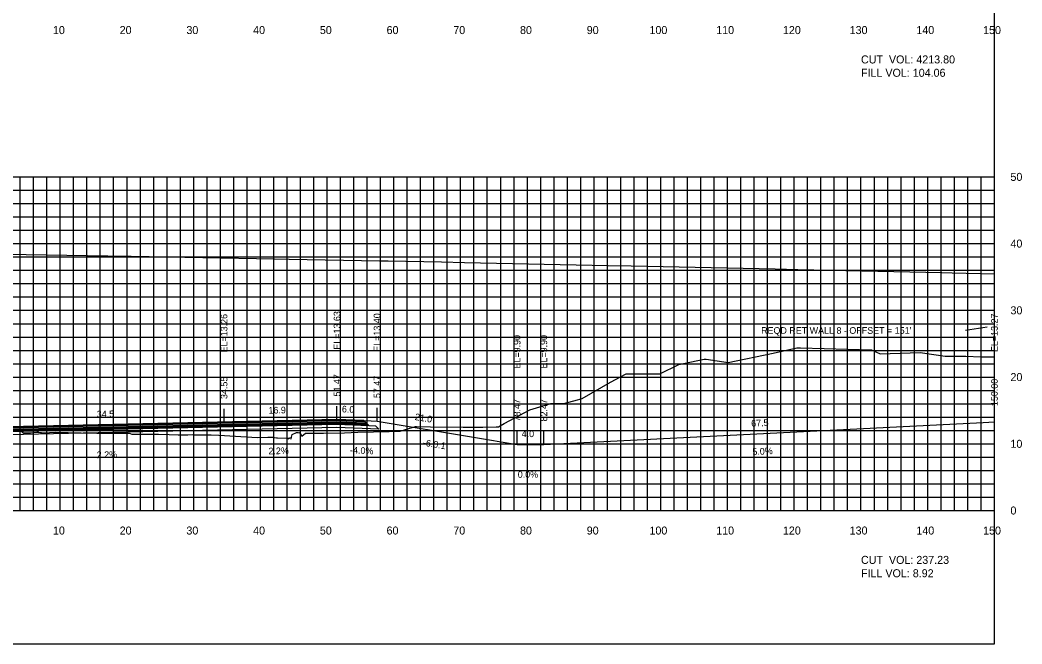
# Model space of a CAD drawing. Extents: x 1797419 to 1809236, y 248759 to 251512.
# Drawn here: x 1803315 to 1803465.1, y 250079.4 to 250172.9 of the extents above; entities that cross this region are included whole.
import ezdxf

# ---------------------------------------------------------------- set-up
doc = ezdxf.new("R2010")
doc.units = 0
for name, color, linetype in [('10', 7, 'Continuous'), ('3', 7, 'Continuous'), ('31', 7, 'Continuous'), ('4', 7, 'Continuous'), ('60', 7, 'Continuous'), ('ANNO-TXT', 7, 'Continuous'), ('BASE', 7, 'Continuous'), ('CL-CNST', 7, 'Continuous'), ('Level 62', 7, 'Continuous'), ('LOWER BINDER', 7, 'Continuous'), ('M-ROADS', 7, 'Continuous'), ('UPPER BINDER', 7, 'Continuous'), ('WEARING', 7, 'Continuous')]:
    doc.layers.add(name, color=color, linetype=linetype)

msp = doc.modelspace()

# ---------------------------------------------------------------- linework, layer by layer
for p, q in [((1803362.47, 250113.07), (1803362.47, 250115.07)), ((1803362.47, 250113.07), (1803362.47, 250115.07)), ((1803368.48, 250112.83), (1803368.48, 250114.83)), ((1803345.55, 250112.69), (1803345.55, 250114.69)), ((1803389.47, 250109.33), (1803389.47, 250111.33)), ((1803393.47, 250109.33), (1803393.47, 250111.33))]:
    msp.add_line(p, q)
msp.add_lwpolyline([(1803161, 250079.43), (1803461, 250079.43), (1803461, 250269.43), (1803161, 250269.43)], close=True)
at = {"layer": '3'}
msp.add_line((1803456.65, 250126.46), (1803459.9, 250126.96), dxfattribs=at)
at = {"layer": '60'}
for p, q in [((1803461, 250099.43), (1803461, 250149.43)), ((1803461.06, 250149.43), (1803461, 250149.43)), ((1803461.06, 250139.43), (1803461, 250139.43)), ((1803461.06, 250129.43), (1803461, 250129.43)), ((1803461.06, 250119.43), (1803461, 250119.43)), ((1803461.06, 250109.43), (1803461, 250109.43)), ((1803161, 250099.43), (1803461, 250099.43)), ((1803321, 250099.37), (1803321, 250099.43)), ((1803331, 250099.37), (1803331, 250099.43)), ((1803341, 250099.37), (1803341, 250099.43)), ((1803351, 250099.37), (1803351, 250099.43)), ((1803361, 250099.37), (1803361, 250099.43)), ((1803371, 250099.37), (1803371, 250099.43)), ((1803381, 250099.37), (1803381, 250099.43)), ((1803391, 250099.37), (1803391, 250099.43)), ((1803401, 250099.37), (1803401, 250099.43)), ((1803411, 250099.37), (1803411, 250099.43)), ((1803421, 250099.37), (1803421, 250099.43)), ((1803431, 250099.37), (1803431, 250099.43)), ((1803441, 250099.37), (1803441, 250099.43)), ((1803451, 250099.37), (1803451, 250099.43)), ((1803461, 250099.37), (1803461, 250099.43)), ((1803461.06, 250099.43), (1803461, 250099.43))]:
    msp.add_line(p, q, dxfattribs=at)
at = {"layer": 'BASE'}
msp.add_lwpolyline([(1803244.25, 250109.64), (1803245.25, 250109.68), (1803250, 250109.87), (1803311, 250111.21), (1803362.47, 250112.35), (1803367.22, 250112.16), (1803368.22, 250112.12), (1803368.74, 250111.6), (1803362.47, 250111.85), (1803311, 250110.71), (1803250, 250109.37), (1803243.73, 250109.12)], close=True, dxfattribs=at)
at = {"layer": 'CL-CNST'}
for points in [[(1803306.67, 250137.97), (1803328.12, 250137.6), (1803331.64, 250137.54), (1803353.12, 250137.15), (1803355.32, 250137.11), (1803368.86, 250136.86), (1803370.14, 250136.83), (1803378.12, 250136.68), (1803381.57, 250136.61), (1803403.12, 250136.17), (1803406.54, 250136.1), (1803428.12, 250135.64), (1803431.51, 250135.56), (1803453.12, 250135.08), (1803454.64, 250135.04), (1803461, 250134.89)], [(1803311, 250111.93), (1803345.55, 250112.69), (1803362.47, 250113.07), (1803362.47, 250113.07), (1803366.47, 250112.91), (1803367.57, 250112.86), (1803368.47, 250112.83), (1803382.92, 250110.42), (1803389.47, 250109.33), (1803393.47, 250109.33), (1803459.33, 250112.62), (1803461, 250112.7)]]:
    msp.add_lwpolyline(points, dxfattribs=at)
at = {"layer": 'Level 62'}
for p, q in [((1803161, 250149.43), (1803461, 250149.43)), ((1803315, 250099.43), (1803315, 250149.43)), ((1803317, 250099.43), (1803317, 250149.43)), ((1803319, 250099.43), (1803319, 250149.43)), ((1803321, 250099.43), (1803321, 250149.43)), ((1803323, 250099.43), (1803323, 250149.43)), ((1803325, 250099.43), (1803325, 250149.43)), ((1803327, 250099.43), (1803327, 250149.43)), ((1803329, 250099.43), (1803329, 250149.43)), ((1803331, 250099.43), (1803331, 250149.43)), ((1803333, 250099.43), (1803333, 250149.43)), ((1803335, 250099.43), (1803335, 250149.43)), ((1803337, 250099.43), (1803337, 250149.43)), ((1803339, 250099.43), (1803339, 250149.43)), ((1803341, 250099.43), (1803341, 250149.43)), ((1803343, 250099.43), (1803343, 250149.43)), ((1803345, 250099.43), (1803345, 250149.43)), ((1803347, 250099.43), (1803347, 250149.43)), ((1803349, 250099.43), (1803349, 250149.43)), ((1803351, 250099.43), (1803351, 250149.43)), ((1803353, 250099.43), (1803353, 250149.43)), ((1803355, 250099.43), (1803355, 250149.43)), ((1803357, 250099.43), (1803357, 250149.43)), ((1803359, 250099.43), (1803359, 250149.43)), ((1803361, 250099.43), (1803361, 250149.43)), ((1803363, 250099.43), (1803363, 250149.43)), ((1803365, 250099.43), (1803365, 250149.43)), ((1803367, 250099.43), (1803367, 250149.43)), ((1803369, 250099.43), (1803369, 250149.43)), ((1803371, 250099.43), (1803371, 250149.43)), ((1803373, 250099.43), (1803373, 250149.43)), ((1803375, 250099.43), (1803375, 250149.43)), ((1803377, 250099.43), (1803377, 250149.43)), ((1803379, 250099.43), (1803379, 250149.43)), ((1803381, 250099.43), (1803381, 250149.43)), ((1803383, 250099.43), (1803383, 250149.43)), ((1803385, 250099.43), (1803385, 250149.43)), ((1803387, 250099.43), (1803387, 250149.43)), ((1803389, 250099.43), (1803389, 250149.43)), ((1803391, 250099.43), (1803391, 250149.43)), ((1803393, 250099.43), (1803393, 250149.43)), ((1803395, 250099.43), (1803395, 250149.43)), ((1803397, 250099.43), (1803397, 250149.43)), ((1803399, 250099.43), (1803399, 250149.43)), ((1803401, 250099.43), (1803401, 250149.43)), ((1803403, 250099.43), (1803403, 250149.43)), ((1803405, 250099.43), (1803405, 250149.43)), ((1803407, 250099.43), (1803407, 250149.43)), ((1803409, 250099.43), (1803409, 250149.43)), ((1803411, 250099.43), (1803411, 250149.43)), ((1803413, 250099.43), (1803413, 250149.43)), ((1803415, 250099.43), (1803415, 250149.43)), ((1803417, 250099.43), (1803417, 250149.43)), ((1803419, 250099.43), (1803419, 250149.43)), ((1803421, 250099.43), (1803421, 250149.43)), ((1803423, 250099.43), (1803423, 250149.43)), ((1803425, 250099.43), (1803425, 250149.43)), ((1803427, 250099.43), (1803427, 250149.43)), ((1803429, 250099.43), (1803429, 250149.43)), ((1803431, 250099.43), (1803431, 250149.43)), ((1803433, 250099.43), (1803433, 250149.43)), ((1803435, 250099.43), (1803435, 250149.43)), ((1803437, 250099.43), (1803437, 250149.43)), ((1803439, 250099.43), (1803439, 250149.43)), ((1803441, 250099.43), (1803441, 250149.43)), ((1803443, 250099.43), (1803443, 250149.43)), ((1803445, 250099.43), (1803445, 250149.43)), ((1803447, 250099.43), (1803447, 250149.43)), ((1803449, 250099.43), (1803449, 250149.43)), ((1803451, 250099.43), (1803451, 250149.43)), ((1803453, 250099.43), (1803453, 250149.43)), ((1803455, 250099.43), (1803455, 250149.43)), ((1803457, 250099.43), (1803457, 250149.43)), ((1803459, 250099.43), (1803459, 250149.43)), ((1803461, 250099.43), (1803461, 250149.43)), ((1803161, 250147.43), (1803461, 250147.43)), ((1803161, 250145.43), (1803461, 250145.43)), ((1803161, 250143.43), (1803461, 250143.43)), ((1803161, 250141.43), (1803461, 250141.43)), ((1803161, 250139.43), (1803461, 250139.43)), ((1803161, 250137.43), (1803461, 250137.43)), ((1803161, 250135.43), (1803461, 250135.43)), ((1803161, 250133.43), (1803461, 250133.43)), ((1803161, 250131.43), (1803461, 250131.43)), ((1803161, 250129.43), (1803461, 250129.43)), ((1803161, 250127.43), (1803461, 250127.43)), ((1803161, 250125.43), (1803461, 250125.43)), ((1803161, 250123.43), (1803461, 250123.43)), ((1803161, 250121.43), (1803461, 250121.43)), ((1803161, 250119.43), (1803461, 250119.43)), ((1803161, 250117.43), (1803461, 250117.43)), ((1803161, 250115.43), (1803461, 250115.43)), ((1803161, 250113.43), (1803461, 250113.43)), ((1803161, 250111.43), (1803461, 250111.43)), ((1803161, 250109.43), (1803461, 250109.43)), ((1803161, 250107.43), (1803461, 250107.43)), ((1803161, 250105.43), (1803461, 250105.43)), ((1803161, 250103.43), (1803461, 250103.43)), ((1803161, 250101.43), (1803461, 250101.43)), ((1803161, 250099.43), (1803461, 250099.43))]:
    msp.add_line(p, q, dxfattribs=at)
at = {"layer": 'LOWER BINDER'}
for points in [[(1803250, 250110.06), (1803311, 250111.4), (1803362.47, 250112.54), (1803367.02, 250112.35), (1803367.22, 250112.16), (1803362.47, 250112.35), (1803311, 250111.21), (1803250, 250109.87), (1803245.25, 250109.68), (1803245.45, 250109.88)], [(1803250, 250110.25), (1803311, 250111.59), (1803362.47, 250112.73), (1803366.83, 250112.55), (1803367.02, 250112.35), (1803362.47, 250112.54), (1803311, 250111.4), (1803250, 250110.06), (1803245.45, 250109.88), (1803245.65, 250110.08)]]:
    msp.add_lwpolyline(points, close=True, dxfattribs=at)
at = {"layer": 'M-ROADS'}
msp.add_lwpolyline([(1803314.94, 250111.69), (1803314.99, 250111.6), (1803315.28, 250111.16), (1803315.3, 250111.16), (1803315.34, 250111.14), (1803315.37, 250111.13), (1803315.39, 250111.12), (1803315.4, 250111.12), (1803315.42, 250111.12), (1803315.43, 250111.09), (1803315.5, 250111.09), (1803315.63, 250111.08), (1803316.2, 250111.05), (1803316.54, 250111.09), (1803317.49, 250111.17), (1803317.77, 250111.15), (1803318.02, 250111.14), (1803318.2, 250111.11), (1803318.6, 250111.06), (1803319.39, 250111.11), (1803320.22, 250111.17), (1803324.11, 250111.07), (1803326.48, 250111.01), (1803327.26, 250111.02), (1803328.76, 250111.03), (1803329.14, 250111.01), (1803329.26, 250111), (1803329.7, 250111), (1803331.43, 250111.02), (1803331.49, 250110.98), (1803331.74, 250110.89), (1803332.95, 250110.89), (1803335.72, 250110.86), (1803337.33, 250110.81), (1803338.65, 250110.76), (1803340.11, 250110.79), (1803340.76, 250110.8), (1803340.95, 250110.79), (1803341.18, 250110.77), (1803342.75, 250110.77), (1803343.29, 250110.77), (1803343.6, 250110.77), (1803344.75, 250110.71), (1803350.58, 250110.37), (1803352.09, 250110.41), (1803352.87, 250110.41), (1803353.11, 250110.38), (1803353.42, 250110.32), (1803353.57, 250110.31), (1803354.88, 250110.26), (1803354.98, 250110.24), (1803355.15, 250110.16), (1803355.16, 250110.11), (1803355.16, 250110.34), (1803355.17, 250110.21), (1803355.21, 250110.27), (1803355.23, 250110.2), (1803355.37, 250110.28), (1803355.42, 250110.32), (1803355.52, 250110.39), (1803355.55, 250110.24), (1803355.56, 250110.19), (1803355.57, 250110.17), (1803355.58, 250110.14), (1803355.63, 250110.42), (1803355.75, 250110.83), (1803356.38, 250111.13), (1803356.44, 250111.11), (1803356.51, 250111.12), (1803356.65, 250111.1), (1803356.84, 250111.07), (1803356.92, 250111.12), (1803357.21, 250110.56), (1803357.74, 250111.04), (1803358.31, 250111.03), (1803360.45, 250111.03), (1803363.61, 250111.07), (1803365.6, 250111.17), (1803370.3, 250111.27), (1803371.94, 250111.33), (1803373.72, 250111.87), (1803374.22, 250112.01), (1803374.41, 250112), (1803376.5, 250111.98), (1803381.37, 250111.93), (1803381.93, 250111.94), (1803384.11, 250111.94), (1803384.35, 250111.94), (1803386.3, 250111.97), (1803386.66, 250111.96), (1803387.53, 250112.46), (1803391.36, 250114.51), (1803394.5, 250115.48), (1803395.34, 250115.48), (1803396.46, 250115.48), (1803398.49, 250116.03), (1803399.21, 250116.22), (1803403.46, 250118.67), (1803405.8, 250119.89), (1803406.19, 250119.91), (1803408.17, 250119.91), (1803409.65, 250119.91), (1803410.86, 250119.91), (1803413.69, 250121.31), (1803417.27, 250122.05), (1803417.48, 250122.09), (1803417.78, 250122.11), (1803421.1, 250121.59), (1803427.83, 250123.03), (1803431.4, 250123.8), (1803431.47, 250123.82), (1803431.56, 250123.81), (1803431.76, 250123.83), (1803431.94, 250123.8), (1803442.55, 250123.5), (1803443.89, 250122.9), (1803449.86, 250123.11), (1803453.62, 250122.56), (1803456.71, 250122.54), (1803458.98, 250122.45), (1803461, 250122.45)], dxfattribs=at)
at = {"layer": 'UPPER BINDER'}
msp.add_lwpolyline([(1803362.47, 250112.73), (1803366.83, 250112.55), (1803366.63, 250112.75), (1803362.47, 250112.92), (1803311, 250111.78), (1803250, 250110.44), (1803245.85, 250110.28), (1803245.65, 250110.08), (1803250, 250110.25), (1803311, 250111.59)], close=True, dxfattribs=at)
at = {"layer": 'WEARING'}
msp.add_lwpolyline([(1803362.47, 250112.92), (1803366.63, 250112.75), (1803366.47, 250112.91), (1803362.47, 250113.07), (1803311, 250111.93), (1803250, 250110.59), (1803246, 250110.43), (1803245.85, 250110.28), (1803250, 250110.44), (1803311, 250111.78)], close=True, dxfattribs=at)

# ---------------------------------------------------------------- texts
msp.add_text('-6.0:1', height=1, rotation=350.5377).set_placement((1803375.29, 250109.16))
at = {"layer": '10'}
for s, p in [('10', (1803319.9, 250170.83)), ('20', (1803329.9, 250170.83)), ('30', (1803339.9, 250170.83)), ('40', (1803349.9, 250170.83)), ('50', (1803359.9, 250170.83)), ('60', (1803369.9, 250170.83)), ('70', (1803379.9, 250170.83)), ('80', (1803389.9, 250170.83)), ('90', (1803399.9, 250170.83)), ('100', (1803409.3, 250170.83)), ('110', (1803419.3, 250170.83)), ('120', (1803429.3, 250170.83)), ('130', (1803439.3, 250170.83)), ('140', (1803449.3, 250170.83)), ('150', (1803459.3, 250170.83)), ('10', (1803319.9, 250095.83)), ('20', (1803329.9, 250095.83)), ('30', (1803339.9, 250095.83)), ('40', (1803349.9, 250095.83)), ('50', (1803359.9, 250095.83)), ('60', (1803369.9, 250095.83)), ('70', (1803379.9, 250095.83)), ('80', (1803389.9, 250095.83)), ('90', (1803399.9, 250095.83)), ('100', (1803409.3, 250095.83)), ('110', (1803419.3, 250095.83)), ('120', (1803429.3, 250095.83)), ('130', (1803439.3, 250095.83)), ('140', (1803449.3, 250095.83)), ('150', (1803459.3, 250095.83))]:
    msp.add_text(s, height=1.2, dxfattribs=at).set_placement(p)
at = {"layer": '3'}
for s, p in [('EL=13.26', (1803346.05, 250123.12)), ('EL=13.63', (1803362.97, 250123.54)), ('EL=13.40', (1803368.97, 250123.22)), ('EL=13.27', (1803461.5, 250123.18)), ('EL=9.90', (1803389.97, 250120.71)), ('EL=9.90', (1803393.97, 250120.71)), ('34.55', (1803346.05, 250116.14)), ('51.47', (1803362.97, 250116.52)), ('51.47', (1803362.97, 250116.52)), ('57.47', (1803368.97, 250116.28)), ('150.00', (1803461.5, 250115.08)), ('78.47', (1803389.97, 250112.78)), ('82.47', (1803393.97, 250112.78))]:
    msp.add_text(s, height=1, rotation=90, dxfattribs=at).set_placement(p)
msp.add_text("REQD RET WALL 8 - OFFSET = 151'", height=1, dxfattribs=at).set_placement((1803426.03, 250125.91))
at = {"layer": '31'}
for s, p in [('50', (1803463.4, 250148.83)), ('40', (1803463.4, 250138.83)), ('30', (1803463.4, 250128.83)), ('20', (1803463.4, 250118.83)), ('10', (1803463.4, 250108.83)), ('0', (1803463.4, 250098.83))]:
    msp.add_text(s, height=1.2, dxfattribs=at).set_placement(p)
at = {"layer": '4'}
for s, rotation, p in [('16.9', 1.261, (1803352.21, 250113.94)), ('6.0', 357.7091, (1803363.19, 250114.14)), ('34.5', 1.261, (1803326.48, 250113.37)), ('21.0', 350.5377, (1803374.08, 250113.01)), ('67.5', 2.8624, (1803424.57, 250111.98)), ('2.2%', 1.261, (1803352.21, 250107.84)), ('-4.0%', 357.7099, (1803364.41, 250107.99)), ('5.0%', 2.8624, (1803424.74, 250107.73)), ('2.2%', 1.261, (1803326.48, 250107.27))]:
    msp.add_text(s, height=1, rotation=rotation, dxfattribs=at).set_placement(p)
for s, p in [('4.0', (1803390.15, 250110.43)), ('0.0%', (1803389.56, 250104.33))]:
    msp.add_text(s, height=1, dxfattribs=at).set_placement(p)
at = {"layer": 'ANNO-TXT'}
for s, p in [('CUT  VOL: 4213.80', (1803441, 250166.43)), ('FILL VOL: 104.06', (1803441, 250164.43)), ('CUT  VOL: 237.23', (1803441, 250091.43)), ('FILL VOL: 8.92', (1803441, 250089.43))]:
    msp.add_text(s, height=1.2, dxfattribs=at).set_placement(p)

doc.saveas('drawing.dxf')
